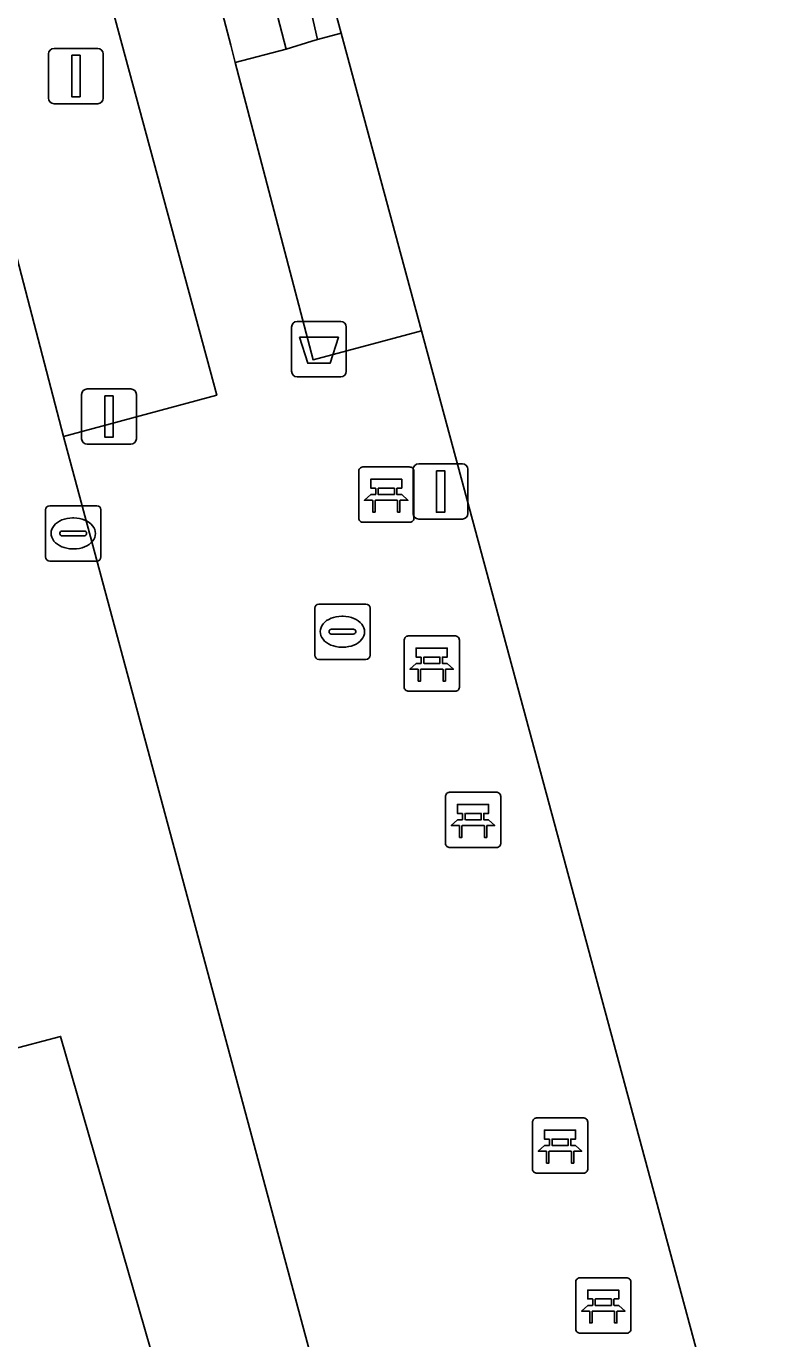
# Model space of a CAD drawing. Extents: x 159053 to 160042, y 380449 to 381423.
# Drawn here: x 159371.78 to 159385.17, y 380583.63 to 380607.36 of the extents above; entities that cross this region are included whole.
import ezdxf

# ---------------------------------------------------------------- set-up
doc = ezdxf.new("R2010")
doc.units = 0
for name, color, linetype in [('IMGEO_Afvalbak', 7, 'Continuous'), ('IMGEO_Bank', 7, 'Continuous'), ('IMGEO_Groenvoorziening', 7, 'Continuous'), ('IMGEO_Haag', 7, 'Continuous'), ('IMGEO_Hek', 7, 'Continuous'), ('IMGEO_Kolk', 7, 'Continuous'), ('IMGEO_Lichtmast', 7, 'Continuous'), ('IMGEO_Terreindeel_halfverhard', 7, 'Continuous'), ('IMGEO_Vlaggenmast', 7, 'Continuous'), ('IMGEO_Voetpad_open', 7, 'Continuous')]:
    doc.layers.add(name, color=color, linetype=linetype)

msp = doc.modelspace()

# ---------------------------------------------------------------- linework, layer by layer
at = {"layer": 'IMGEO_Afvalbak'}
for p, q in [((159376.585, 380601.126), (159376.585, 380601.926)), ((159376.585, 380601.926), (159376.585, 380601.126)), ((159376.685, 380602.026), (159377.475, 380602.026)), ((159377.475, 380602.026), (159376.685, 380602.026)), ((159377.575, 380601.926), (159377.575, 380601.126)), ((159377.575, 380601.126), (159377.575, 380601.926)), ((159377.475, 380601.026), (159376.685, 380601.026)), ((159376.685, 380601.026), (159377.475, 380601.026))]:
    msp.add_line(p, q, dxfattribs=at)
msp.add_lwpolyline([(159376.728, 380601.74), (159377.432, 380601.74), (159377.283, 380601.27), (159376.877, 380601.27), (159376.728, 380601.74)], dxfattribs=at)
for centre, start, end in [((159376.685, 380601.926), 90, 180), ((159376.685, 380601.926), 90, 180), ((159377.475, 380601.926), 0, 90), ((159377.475, 380601.926), 360, 90), ((159376.685, 380601.126), 180, 270), ((159376.685, 380601.126), 180, 270), ((159377.475, 380601.126), 270, 0), ((159377.475, 380601.126), 270, 0)]:
    msp.add_arc(centre, 0.1, start, end, dxfattribs=at)
at = {"layer": 'IMGEO_Bank'}
for p, q in [((159377.799, 380598.471), (159377.799, 380599.312)), ((159377.799, 380599.312), (159377.799, 380598.471)), ((159377.874, 380599.396), (159378.715, 380599.396)), ((159378.715, 380599.396), (159377.874, 380599.396)), ((159378.799, 380599.321), (159378.799, 380598.48)), ((159378.799, 380598.48), (159378.799, 380599.321)), ((159378.108, 380598.902), (159378.108, 380599.008)), ((159378.152, 380599.008), (159378.152, 380598.902)), ((159378.44, 380599.014), (159378.158, 380599.014)), ((159378.158, 380598.896), (159378.44, 380598.896)), ((159378.446, 380598.902), (159378.446, 380599.008)), ((159378.49, 380599.008), (159378.49, 380598.902)), ((159378.496, 380598.794), (159378.103, 380598.794)), ((159378.724, 380598.396), (159377.883, 380598.396)), ((159377.883, 380598.396), (159378.724, 380598.396)), ((159378.622, 380595.417), (159378.622, 380596.258)), ((159378.622, 380596.258), (159378.622, 380595.417)), ((159378.697, 380596.342), (159379.538, 380596.342)), ((159379.538, 380596.342), (159378.697, 380596.342)), ((159379.622, 380596.267), (159379.622, 380595.426)), ((159379.622, 380595.426), (159379.622, 380596.267)), ((159379.319, 380595.74), (159378.926, 380595.74)), ((159378.931, 380595.848), (159378.931, 380595.954)), ((159378.975, 380595.954), (159378.975, 380595.848)), ((159379.263, 380595.96), (159378.981, 380595.96)), ((159378.981, 380595.842), (159379.263, 380595.842)), ((159379.269, 380595.848), (159379.269, 380595.954)), ((159379.313, 380595.954), (159379.313, 380595.848)), ((159379.547, 380595.342), (159378.706, 380595.342)), ((159378.706, 380595.342), (159379.547, 380595.342)), ((159379.37, 380592.591), (159379.37, 380593.432)), ((159379.37, 380593.432), (159379.37, 380592.591)), ((159379.445, 380593.516), (159380.286, 380593.516)), ((159380.286, 380593.516), (159379.445, 380593.516)), ((159380.37, 380593.441), (159380.37, 380592.6)), ((159380.37, 380592.6), (159380.37, 380593.441)), ((159379.679, 380593.022), (159379.679, 380593.128)), ((159379.723, 380593.128), (159379.723, 380593.022)), ((159380.011, 380593.134), (159379.729, 380593.134)), ((159380.017, 380593.022), (159380.017, 380593.128)), ((159380.061, 380593.128), (159380.061, 380593.022)), ((159380.067, 380592.914), (159379.674, 380592.914)), ((159379.729, 380593.016), (159380.011, 380593.016)), ((159380.295, 380592.516), (159379.454, 380592.516)), ((159379.454, 380592.516), (159380.295, 380592.516)), ((159380.944, 380586.703), (159380.944, 380587.544)), ((159380.944, 380587.544), (159380.944, 380586.703)), ((159381.019, 380587.628), (159381.86, 380587.628)), ((159381.86, 380587.628), (159381.019, 380587.628)), ((159381.944, 380587.553), (159381.944, 380586.712)), ((159381.944, 380586.712), (159381.944, 380587.553)), ((159381.253, 380587.134), (159381.253, 380587.24)), ((159381.297, 380587.24), (159381.297, 380587.134)), ((159381.585, 380587.246), (159381.303, 380587.246)), ((159381.591, 380587.134), (159381.591, 380587.24)), ((159381.635, 380587.24), (159381.635, 380587.134)), ((159381.641, 380587.026), (159381.248, 380587.026)), ((159381.303, 380587.128), (159381.585, 380587.128)), ((159381.869, 380586.628), (159381.028, 380586.628)), ((159381.028, 380586.628), (159381.869, 380586.628)), ((159381.726, 380583.811), (159381.726, 380584.652)), ((159381.726, 380584.652), (159381.726, 380583.811)), ((159381.801, 380584.736), (159382.642, 380584.736)), ((159382.642, 380584.736), (159381.801, 380584.736)), ((159382.726, 380584.661), (159382.726, 380583.82)), ((159382.726, 380583.82), (159382.726, 380584.661)), ((159382.035, 380584.242), (159382.035, 380584.348)), ((159382.079, 380584.348), (159382.079, 380584.242)), ((159382.367, 380584.354), (159382.085, 380584.354)), ((159382.373, 380584.242), (159382.373, 380584.348)), ((159382.417, 380584.348), (159382.417, 380584.242)), ((159382.423, 380584.134), (159382.03, 380584.134)), ((159382.085, 380584.236), (159382.367, 380584.236)), ((159382.651, 380583.736), (159381.81, 380583.736)), ((159381.81, 380583.736), (159382.651, 380583.736))]:
    msp.add_line(p, q, dxfattribs=at)
for points in [[(159378.102, 380599.014), (159378.016, 380599.014), (159378.016, 380599.175), (159378.579, 380599.175), (159378.579, 380599.014), (159378.496, 380599.014)], [(159378.046, 380598.794), (159377.904, 380598.794), (159378.016, 380598.896), (159378.102, 380598.896)], [(159378.496, 380598.896), (159378.579, 380598.896), (159378.691, 380598.794), (159378.552, 380598.794)], [(159378.096, 380598.787), (159378.096, 380598.58), (159378.053, 380598.58), (159378.053, 380598.787)], [(159378.546, 380598.787), (159378.546, 380598.58), (159378.502, 380598.58), (159378.502, 380598.787)], [(159378.925, 380595.96), (159378.839, 380595.96), (159378.839, 380596.121), (159379.402, 380596.121), (159379.402, 380595.96), (159379.319, 380595.96)], [(159378.869, 380595.74), (159378.727, 380595.74), (159378.839, 380595.842), (159378.925, 380595.842)], [(159378.919, 380595.733), (159378.919, 380595.526), (159378.876, 380595.526), (159378.876, 380595.733)], [(159379.319, 380595.842), (159379.402, 380595.842), (159379.514, 380595.74), (159379.375, 380595.74)], [(159379.369, 380595.733), (159379.369, 380595.526), (159379.325, 380595.526), (159379.325, 380595.733)], [(159379.673, 380593.134), (159379.587, 380593.134), (159379.587, 380593.295), (159380.15, 380593.295), (159380.15, 380593.134), (159380.067, 380593.134)], [(159379.617, 380592.914), (159379.475, 380592.914), (159379.587, 380593.016), (159379.673, 380593.016)], [(159379.667, 380592.907), (159379.667, 380592.7), (159379.624, 380592.7), (159379.624, 380592.907)], [(159380.067, 380593.016), (159380.15, 380593.016), (159380.262, 380592.914), (159380.123, 380592.914)], [(159380.117, 380592.907), (159380.117, 380592.7), (159380.073, 380592.7), (159380.073, 380592.907)], [(159381.247, 380587.246), (159381.161, 380587.246), (159381.161, 380587.407), (159381.724, 380587.407), (159381.724, 380587.246), (159381.641, 380587.246)], [(159381.191, 380587.026), (159381.049, 380587.026), (159381.161, 380587.128), (159381.247, 380587.128)], [(159381.241, 380587.019), (159381.241, 380586.812), (159381.198, 380586.812), (159381.198, 380587.019)], [(159381.641, 380587.128), (159381.724, 380587.128), (159381.836, 380587.026), (159381.697, 380587.026)], [(159381.691, 380587.019), (159381.691, 380586.812), (159381.647, 380586.812), (159381.647, 380587.019)], [(159382.029, 380584.354), (159381.943, 380584.354), (159381.943, 380584.515), (159382.506, 380584.515), (159382.506, 380584.354), (159382.423, 380584.354)], [(159381.973, 380584.134), (159381.831, 380584.134), (159381.943, 380584.236), (159382.029, 380584.236)], [(159382.023, 380584.127), (159382.023, 380583.92), (159381.98, 380583.92), (159381.98, 380584.127)], [(159382.423, 380584.236), (159382.506, 380584.236), (159382.618, 380584.134), (159382.479, 380584.134)], [(159382.473, 380584.127), (159382.473, 380583.92), (159382.429, 380583.92), (159382.429, 380584.127)]]:
    msp.add_lwpolyline(points, dxfattribs=at)
for centre, radius, start, end in [((159377.877, 380599.318), 0.0779, 92.4484, 184.2845), ((159377.877, 380599.318), 0.0779, 92.4484, 184.2845), ((159378.721, 380599.318), 0.0779, 2.4484, 94.2845), ((159378.721, 380599.318), 0.0779, 2.4484, 94.2845), ((159378.101, 380599.007), 0.00671, 2.8957, 87.1043), ((159378.101, 380598.903), 0.00671, 272.8957, 357.1043), ((159378.158, 380599.007), 0.00671, 92.8957, 177.1043), ((159378.158, 380598.903), 0.00671, 182.8957, 267.1043), ((159378.44, 380599.007), 0.00671, 2.8957, 87.1043), ((159378.44, 380598.903), 0.00671, 272.8957, 357.1043), ((159378.497, 380599.007), 0.00671, 92.8957, 177.1043), ((159378.497, 380598.903), 0.00671, 182.8957, 267.1043), ((159378.046, 380598.787), 0.00671, 2.8957, 87.1043), ((159378.103, 380598.787), 0.00671, 92.8957, 177.1043), ((159378.495, 380598.787), 0.00671, 2.8957, 87.1043), ((159378.552, 380598.787), 0.00671, 92.8957, 177.1043), ((159377.877, 380598.474), 0.0779, 182.4484, 274.2845), ((159377.877, 380598.474), 0.0779, 182.4484, 274.2845), ((159378.721, 380598.474), 0.0779, 272.4484, 4.2845), ((159378.721, 380598.474), 0.0779, 272.4484, 4.2845), ((159378.7, 380596.264), 0.0779, 92.4484, 184.2845), ((159378.7, 380596.264), 0.0779, 92.4484, 184.2845), ((159379.544, 380596.264), 0.0779, 2.4484, 94.2845), ((159379.544, 380596.264), 0.0779, 2.4484, 94.2845), ((159378.869, 380595.733), 0.00671, 2.8957, 87.1043), ((159378.926, 380595.733), 0.00671, 92.8957, 177.1043), ((159378.924, 380595.953), 0.00671, 2.8957, 87.1043), ((159378.924, 380595.849), 0.00671, 272.8957, 357.1043), ((159378.981, 380595.953), 0.00671, 92.8957, 177.1043), ((159378.981, 380595.849), 0.00671, 182.8957, 267.1043), ((159379.263, 380595.953), 0.00671, 2.8957, 87.1043), ((159379.263, 380595.849), 0.00671, 272.8957, 357.1043), ((159379.32, 380595.953), 0.00671, 92.8957, 177.1043), ((159379.32, 380595.849), 0.00671, 182.8957, 267.1043), ((159379.318, 380595.733), 0.00671, 2.8957, 87.1043), ((159379.375, 380595.733), 0.00671, 92.8957, 177.1043), ((159378.7, 380595.42), 0.0779, 182.4484, 274.2845), ((159378.7, 380595.42), 0.0779, 182.4484, 274.2845), ((159379.544, 380595.42), 0.0779, 272.4484, 4.2845), ((159379.544, 380595.42), 0.0779, 272.4484, 4.2845), ((159379.448, 380593.438), 0.0779, 92.4484, 184.2845), ((159379.448, 380593.438), 0.0779, 92.4484, 184.2845), ((159380.292, 380593.438), 0.0779, 2.4484, 94.2845), ((159380.292, 380593.438), 0.0779, 2.4484, 94.2845), ((159379.672, 380593.127), 0.00671, 2.8957, 87.1043), ((159379.729, 380593.127), 0.00671, 92.8957, 177.1043), ((159380.011, 380593.127), 0.00671, 2.8957, 87.1043), ((159380.068, 380593.127), 0.00671, 92.8957, 177.1043), ((159379.617, 380592.907), 0.00671, 2.8957, 87.1043), ((159379.674, 380592.907), 0.00671, 92.8957, 177.1043), ((159379.672, 380593.023), 0.00671, 272.8957, 357.1043), ((159379.729, 380593.023), 0.00671, 182.8957, 267.1043), ((159380.011, 380593.023), 0.00671, 272.8957, 357.1043), ((159380.068, 380593.023), 0.00671, 182.8957, 267.1043), ((159380.066, 380592.907), 0.00671, 2.8957, 87.1043), ((159380.123, 380592.907), 0.00671, 92.8957, 177.1043), ((159379.448, 380592.594), 0.0779, 182.4484, 274.2845), ((159379.448, 380592.594), 0.0779, 182.4484, 274.2845), ((159380.292, 380592.594), 0.0779, 272.4484, 4.2845), ((159380.292, 380592.594), 0.0779, 272.4484, 4.2845), ((159381.022, 380587.55), 0.0779, 92.4484, 184.2845), ((159381.022, 380587.55), 0.0779, 92.4484, 184.2845), ((159381.866, 380587.55), 0.0779, 2.4484, 94.2845), ((159381.866, 380587.55), 0.0779, 2.4484, 94.2845), ((159381.246, 380587.239), 0.00671, 2.8957, 87.1043), ((159381.303, 380587.239), 0.00671, 92.8957, 177.1043), ((159381.585, 380587.239), 0.00671, 2.8957, 87.1043), ((159381.642, 380587.239), 0.00671, 92.8957, 177.1043), ((159381.191, 380587.019), 0.00671, 2.8957, 87.1043), ((159381.248, 380587.019), 0.00671, 92.8957, 177.1043), ((159381.246, 380587.135), 0.00671, 272.8957, 357.1043), ((159381.303, 380587.135), 0.00671, 182.8957, 267.1043), ((159381.585, 380587.135), 0.00671, 272.8957, 357.1043), ((159381.642, 380587.135), 0.00671, 182.8957, 267.1043), ((159381.64, 380587.019), 0.00671, 2.8957, 87.1043), ((159381.697, 380587.019), 0.00671, 92.8957, 177.1043), ((159381.866, 380586.706), 0.0779, 272.4484, 4.2845), ((159381.866, 380586.706), 0.0779, 272.4484, 4.2845), ((159381.022, 380586.706), 0.0779, 182.4484, 274.2845), ((159381.022, 380586.706), 0.0779, 182.4484, 274.2845), ((159381.804, 380584.658), 0.0779, 92.4484, 184.2845), ((159381.804, 380584.658), 0.0779, 92.4484, 184.2845), ((159382.648, 380584.658), 0.0779, 2.4484, 94.2845), ((159382.648, 380584.658), 0.0779, 2.4484, 94.2845), ((159382.028, 380584.347), 0.00671, 2.8957, 87.1043), ((159382.085, 380584.347), 0.00671, 92.8957, 177.1043), ((159382.367, 380584.347), 0.00671, 2.8957, 87.1043), ((159382.424, 380584.347), 0.00671, 92.8957, 177.1043), ((159381.973, 380584.127), 0.00671, 2.8957, 87.1043), ((159382.03, 380584.127), 0.00671, 92.8957, 177.1043), ((159382.028, 380584.243), 0.00671, 272.8957, 357.1043), ((159382.085, 380584.243), 0.00671, 182.8957, 267.1043), ((159382.367, 380584.243), 0.00671, 272.8957, 357.1043), ((159382.424, 380584.243), 0.00671, 182.8957, 267.1043), ((159382.422, 380584.127), 0.00671, 2.8957, 87.1043), ((159382.479, 380584.127), 0.00671, 92.8957, 177.1043), ((159381.804, 380583.814), 0.0779, 182.4484, 274.2845), ((159381.804, 380583.814), 0.0779, 182.4484, 274.2845), ((159382.648, 380583.814), 0.0779, 272.4484, 4.2845), ((159382.648, 380583.814), 0.0779, 272.4484, 4.2845)]:
    msp.add_arc(centre, radius, start, end, dxfattribs=at)
at = {"layer": 'IMGEO_Groenvoorziening'}
for points in [[(159410.186, 380617.91), (159410.289, 380617.371), (159376.79, 380608.293), (159377.053, 380607.125), (159377.482, 380607.241), (159377.318, 380607.849), (159410.439, 380616.826), (159410.726, 380616.956), (159409.988, 380619.709), (159409.679, 380619.625), (159374.673, 380610.12), (159375.484, 380607.024), (159375.567, 380606.708), (159376.486, 380606.949), (159375.992, 380608.852)], [(159410.186, 380617.91), (159375.992, 380608.852), (159376.486, 380606.949), (159376.952, 380607.094), (159377.053, 380607.125), (159376.79, 380608.293), (159410.289, 380617.371)], [(159373.131, 380608.456), (159370.43, 380607.703), (159372.458, 380599.947), (159375.231, 380600.697)], [(159377.482, 380607.241), (159377.053, 380607.125), (159376.952, 380607.094), (159376.486, 380606.949), (159375.567, 380606.708), (159376.974, 380601.336), (159378.191, 380601.66), (159378.936, 380601.858)]]:
    msp.add_lwpolyline(points, close=True, dxfattribs=at)
at = {"layer": 'IMGEO_Haag'}
msp.add_lwpolyline([(159410.186, 380617.91), (159375.992, 380608.852), (159376.486, 380606.949), (159376.952, 380607.094), (159377.053, 380607.125), (159376.79, 380608.293), (159410.289, 380617.371)], close=True, dxfattribs=at)
at = {"layer": 'IMGEO_Hek'}
for points in [[(159410.439, 380616.826), (159377.318, 380607.849), (159378.936, 380601.858)], [(159378.936, 380601.858), (159385.129, 380578.922)]]:
    msp.add_lwpolyline(points, dxfattribs=at)
at = {"layer": 'IMGEO_Kolk'}
for p, q in [((159372.134, 380597.769), (159372.134, 380598.621)), ((159372.209, 380598.695), (159373.061, 380598.695)), ((159373.135, 380598.621), (159373.135, 380597.769)), ((159372.622, 380598.475), (159372.647, 380598.475)), ((159372.393, 380598.189), (159372.393, 380598.201)), ((159372.831, 380598.152), (159372.433, 380598.152)), ((159372.436, 380598.238), (159372.834, 380598.238)), ((159372.877, 380598.201), (159372.877, 380598.189)), ((159372.645, 380597.915), (159372.62, 380597.915)), ((159373.061, 380597.695), (159372.209, 380597.695)), ((159377.079, 380596.918), (159377.931, 380596.918)), ((159377.004, 380595.992), (159377.004, 380596.844)), ((159377.492, 380596.698), (159377.517, 380596.698)), ((159378.005, 380596.844), (159378.005, 380595.992)), ((159377.306, 380596.461), (159377.704, 380596.461)), ((159377.263, 380596.412), (159377.263, 380596.424)), ((159377.701, 380596.375), (159377.303, 380596.375)), ((159377.747, 380596.424), (159377.747, 380596.412)), ((159377.515, 380596.138), (159377.49, 380596.138)), ((159377.931, 380595.918), (159377.079, 380595.918))]:
    msp.add_line(p, q, dxfattribs=at)
for points in [[(159372.134, 380597.769), (159372.134, 380598.621)], [(159372.209, 380598.695), (159373.061, 380598.695)], [(159373.135, 380598.621), (159373.135, 380597.769)], [(159373.061, 380597.695), (159372.209, 380597.695)], [(159377.079, 380596.918), (159377.931, 380596.918)], [(159377.004, 380595.992), (159377.004, 380596.844)], [(159378.005, 380596.844), (159378.005, 380595.992)], [(159377.931, 380595.918), (159377.079, 380595.918)]]:
    msp.add_lwpolyline(points, dxfattribs=at)
for centre, radius, start, end in [((159372.211, 380598.619), 0.0765, 91.552, 178.448), ((159372.211, 380598.619), 0.0765, 91.552, 178.448), ((159373.059, 380598.619), 0.0765, 1.552, 88.448), ((159373.059, 380598.619), 0.0765, 1.552, 88.448), ((159372.433, 380598.198), 0.0403, 85.8775, 175.7526), ((159372.43, 380598.188), 0.0366, 178.938, 274.7102), ((159372.834, 380598.195), 0.043, 264.8664, 352.4533), ((159372.838, 380598.2), 0.0386, 1.7309, 96.639), ((159372.211, 380597.771), 0.0765, 181.552, 268.448), ((159372.211, 380597.771), 0.0765, 181.552, 268.448), ((159373.059, 380597.771), 0.0765, 271.552, 358.448), ((159373.059, 380597.771), 0.0765, 271.552, 358.448), ((159377.081, 380596.842), 0.0765, 91.552, 178.448), ((159377.081, 380596.842), 0.0765, 91.552, 178.448), ((159377.929, 380596.842), 0.0765, 1.552, 88.448), ((159377.929, 380596.842), 0.0765, 1.552, 88.448), ((159377.303, 380596.421), 0.0403, 85.8775, 175.7526), ((159377.708, 380596.423), 0.0386, 1.7309, 96.639), ((159377.3, 380596.411), 0.0366, 178.938, 274.7102), ((159377.704, 380596.418), 0.043, 264.8664, 352.4533), ((159377.081, 380595.994), 0.0765, 181.552, 268.448), ((159377.081, 380595.994), 0.0765, 181.552, 268.448), ((159377.929, 380595.994), 0.0765, 271.552, 358.448), ((159377.929, 380595.994), 0.0765, 271.552, 358.448)]:
    msp.add_arc(centre, radius, start, end, dxfattribs=at)
for centre, major_axis, ratio, start_param, end_param in [((159372.621, 380598.195), (-0.387, 0.002), 0.722429, 4.712389, 7.853982), ((159372.646, 380598.195), (-0.39, 0.002), 0.717154, 1.570796, 4.712389), ((159377.491, 380596.418), (-0.387, 0.002), 0.722429, 4.712389, 7.853982), ((159377.516, 380596.418), (-0.39, 0.002), 0.717154, 1.570796, 4.712389)]:
    msp.add_ellipse(centre, major_axis=major_axis, ratio=ratio, start_param=start_param, end_param=end_param, dxfattribs=at)
at = {"layer": 'IMGEO_Lichtmast'}
for p, q in [((159372.886, 380600.807), (159373.676, 380600.807)), ((159373.676, 380600.807), (159372.886, 380600.807)), ((159372.786, 380599.907), (159372.786, 380600.707)), ((159372.786, 380600.707), (159372.786, 380599.907)), ((159373.776, 380600.707), (159373.776, 380599.907)), ((159373.776, 380599.907), (159373.776, 380600.707)), ((159373.676, 380599.807), (159372.886, 380599.807)), ((159372.886, 380599.807), (159373.676, 380599.807)), ((159378.786, 380598.554), (159378.786, 380599.354)), ((159378.786, 380599.354), (159378.786, 380598.554)), ((159378.886, 380599.454), (159379.676, 380599.454)), ((159379.676, 380599.454), (159378.886, 380599.454)), ((159379.776, 380599.354), (159379.776, 380598.554)), ((159379.776, 380598.554), (159379.776, 380599.354)), ((159379.676, 380598.454), (159378.886, 380598.454)), ((159378.886, 380598.454), (159379.676, 380598.454))]:
    msp.add_line(p, q, dxfattribs=at)
for points in [[(159373.206, 380600.682), (159373.356, 380600.682), (159373.356, 380599.932), (159373.206, 380599.932), (159373.206, 380600.682)], [(159379.206, 380599.329), (159379.356, 380599.329), (159379.356, 380598.579), (159379.206, 380598.579), (159379.206, 380599.329)]]:
    msp.add_lwpolyline(points, dxfattribs=at)
for centre, start, end in [((159372.886, 380600.707), 90, 180), ((159372.886, 380600.707), 90, 180), ((159373.676, 380600.707), 0, 90), ((159373.676, 380600.707), 360, 90), ((159372.886, 380599.907), 180, 270), ((159372.886, 380599.907), 180, 270), ((159373.676, 380599.907), 270, 0), ((159373.676, 380599.907), 270, 0), ((159378.886, 380599.354), 90, 180), ((159378.886, 380599.354), 90, 180), ((159379.676, 380599.354), 0, 90), ((159379.676, 380599.354), 360, 90), ((159378.886, 380598.554), 180, 270), ((159378.886, 380598.554), 180, 270), ((159379.676, 380598.554), 270, 0), ((159379.676, 380598.554), 270, 0)]:
    msp.add_arc(centre, 0.1, start, end, dxfattribs=at)
at = {"layer": 'IMGEO_Terreindeel_halfverhard'}
msp.add_lwpolyline([(159411.978, 380611.14), (159410.439, 380616.826), (159377.318, 380607.849), (159377.482, 380607.241), (159378.936, 380601.858), (159385.129, 380578.922), (159386.729, 380572.996), (159386.902, 380572.418), (159413.415, 380579.583), (159420.037, 380581.372), (159419.844, 380582.068), (159418.261, 380587.917)], close=True, dxfattribs=at)
at = {"layer": 'IMGEO_Vlaggenmast'}
for p, q in [((159372.287, 380606.964), (159373.077, 380606.964)), ((159373.077, 380606.964), (159372.287, 380606.964)), ((159372.187, 380606.064), (159372.187, 380606.864)), ((159372.187, 380606.864), (159372.187, 380606.064)), ((159373.177, 380606.864), (159373.177, 380606.064)), ((159373.177, 380606.064), (159373.177, 380606.864)), ((159373.077, 380605.964), (159372.287, 380605.964)), ((159372.287, 380605.964), (159373.077, 380605.964))]:
    msp.add_line(p, q, dxfattribs=at)
msp.add_lwpolyline([(159372.607, 380606.839), (159372.757, 380606.839), (159372.757, 380606.089), (159372.607, 380606.089), (159372.607, 380606.839)], dxfattribs=at)
for centre, start, end in [((159372.287, 380606.864), 90, 180), ((159372.287, 380606.864), 90, 180), ((159373.077, 380606.864), 0, 90), ((159373.077, 380606.864), 360, 90), ((159372.287, 380606.064), 180, 270), ((159372.287, 380606.064), 180, 270), ((159373.077, 380606.064), 270, 0), ((159373.077, 380606.064), 270, 0)]:
    msp.add_arc(centre, 0.1, start, end, dxfattribs=at)
at = {"layer": 'IMGEO_Voetpad_open'}
for points in [[(159378.727, 380559.561), (159378.96, 380559.642), (159378.627, 380560.909), (159382.736, 380562.106), (159381.743, 380565.708), (159378.59, 380577.165), (159372.458, 380599.947), (159370.43, 380607.703), (159370.122, 380608.884), (159369.608, 380608.744), (159368.494, 380612.849), (159351.357, 380608.203), (159350.078, 380607.857), (159348.899, 380607.537), (159349.047, 380607.148), (159347.263, 380606.676), (159345.349, 380606.17), (159346.774, 380601.426), (159346.947, 380600.826), (159349.47, 380601.52), (159364.058, 380605.534)], [(159373.131, 380608.456), (159375.231, 380600.697), (159372.458, 380599.947), (159378.59, 380577.165), (159381.347, 380577.898), (159384.456, 380566.438), (159381.743, 380565.708), (159382.736, 380562.106), (159382.949, 380561.361), (159383.181, 380560.548), (159389.787, 380562.37), (159409.569, 380567.829), (159417.331, 380569.97), (159416.517, 380573.072), (159415.161, 380578.241), (159450.507, 380587.804), (159460.426, 380590.563), (159460.061, 380591.918), (159458.856, 380591.727), (159425.519, 380582.771), (159425.367, 380583.331), (159423.745, 380589.306), (159417.429, 380612.57)], [(159411.978, 380611.14), (159418.261, 380587.917), (159419.844, 380582.068), (159420.037, 380581.372), (159413.415, 380579.583), (159414.705, 380574.74), (159386.151, 380566.901), (159385.201, 380570.495), (159383.114, 380578.39), (159384.374, 380578.723), (159385.129, 380578.922), (159378.936, 380601.858), (159378.191, 380601.66), (159376.974, 380601.336), (159375.567, 380606.708), (159375.484, 380607.024), (159374.673, 380610.12)], [(159366.712, 380604.359), (159366.995, 380603.315), (159368.482, 380597.841), (159369.159, 380595.348), (159368.873, 380595.27), (159370.801, 380588.679), (159372.405, 380589.101), (159374.85, 380580.61), (159373.337, 380580.146), (159375.89, 380571.329), (159376.291, 380569.946), (159377.128, 380567.056), (159369.154, 380564.747), (159369.343, 380564.094), (159358.439, 380560.973), (159358.448, 380560.94), (159360.774, 380552.877), (159366.014, 380534.705), (159384.113, 380539.402), (159378.727, 380559.561)], [(159374.85, 380580.61), (159372.405, 380589.101), (159370.801, 380588.679), (159368.873, 380595.27), (159369.159, 380595.348), (159368.482, 380597.841), (159366.995, 380603.315), (159366.712, 380604.359)]]:
    msp.add_lwpolyline(points, dxfattribs=at)

doc.saveas('drawing.dxf')
